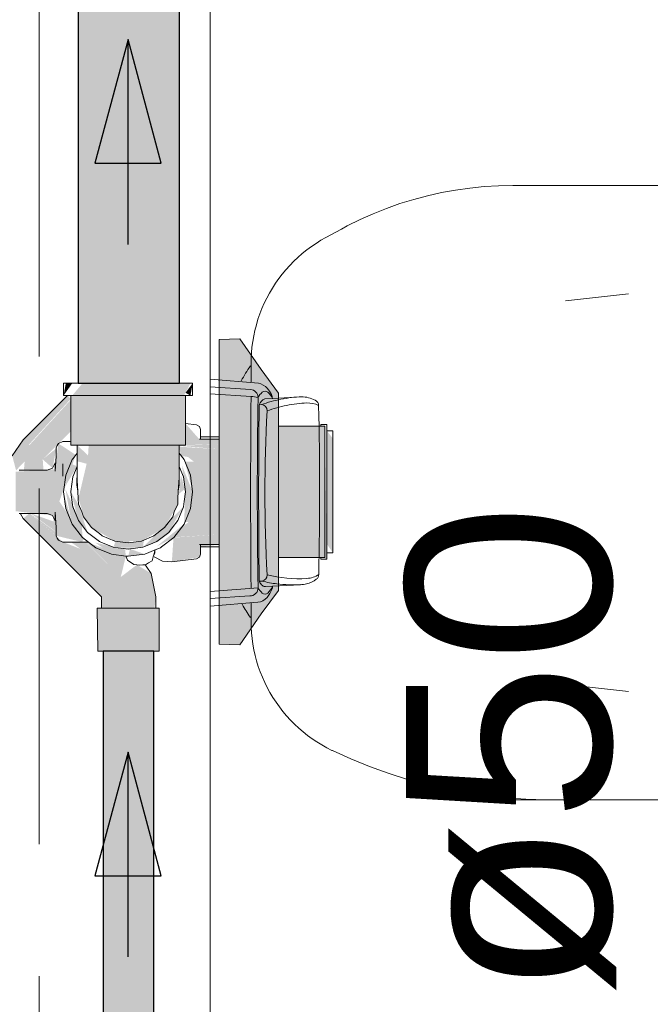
# Model space of a CAD drawing. Header units: millimetres. Extents: x 567 to 934, y -1 to 364.
# Tile 702 of 1056: x 781.113 to 781.729, y 107.803 to 108.765. Entities that reach past the tile are written whole.
import ezdxf

# ---------------------------------------------------------------- set-up
doc = ezdxf.new("R2010")
doc.units = ezdxf.units.MM
doc.header["$MEASUREMENT"] = 0
doc.linetypes.add('HIDDEN2', pattern=[0.47625, 0.3175, -0.15875])
doc.linetypes.add('NULL', pattern=[0])
for name, color, linetype, lineweight in [('A-WALL', 7, 'Continuous', 25), ('AF-Condutos', 140, 'Continuous', 25), ('AF-Conexões', 152, 'Continuous', 18), ('AF-Curva de transposição', 152, 'Continuous', 18), ('AF-Peça de utilização', 152, 'Continuous', 18), ('AF-Registro', 253, 'Continuous', 18), ('AF-Sentido conduto', 140, 'Continuous', 30), ('AF-Textos conduto', 7, 'Continuous', 9), ('DI-Detalhes', 1, 'HIDDEN2', 9), ('Peças hidrossanitárias', 7, 'Continuous', 13)]:
    doc.layers.add(name, color=color, linetype=linetype, lineweight=lineweight)
doc.styles.add('Arial', font='arial.ttf')

msp = doc.modelspace()

# ---------------------------------------------------------------- hatches: boundary and pattern name
at = {"layer": 'AF-Condutos', "linetype": 'Continuous'}
for points in [[(781.17008, 110.49212), (781.17008, 108.40948), (781.17854, 108.40948), (781.17854, 110.49212)], [(781.17854, 108.40948), (781.21376, 108.40948), (781.21376, 110.49212), (781.19399, 110.49212)], [(781.17854, 110.49212), (781.17854, 108.40948), (781.19399, 110.49212)], [(781.21376, 108.40948), (781.23444, 108.40948), (781.23444, 110.49212), (781.21376, 110.49212)], [(781.26899, 110.49212), (781.23444, 110.49212), (781.23444, 108.40948), (781.26899, 108.40948)], [(781.24399, 107.64767), (781.24399, 108.1478), (781.19453, 108.1478), (781.19453, 107.64767)]]:
    msp.add_hatch(color=151, dxfattribs=at).paths.add_polyline_path(points)
at = {"layer": 'AF-Conexões', "linetype": 'Continuous'}
for points in [[(781.15599, 108.39748), (781.16443, 108.40948), (781.15813, 108.40948)], [(781.27355, 108.40948), (781.17444, 108.40948), (781.16443, 108.39748), (781.26354, 108.39748)], [(781.27984, 108.40948), (781.27355, 108.40948), (781.26354, 108.39748), (781.27355, 108.39748)], [(781.27984, 108.39748), (781.28199, 108.40948), (781.27499, 108.40022)], [(781.16299, 108.34908), (781.27499, 108.34908), (781.27499, 108.39748), (781.16299, 108.39748)], [(781.17626, 108.27843), (781.18339, 108.26858), (781.20594, 108.25539), (781.23203, 108.25539), (781.25459, 108.26858), (781.26742, 108.29134), (781.2687, 108.34908), (781.18049, 108.34908), (781.17988, 108.33897), (781.16928, 108.34908), (781.16918, 108.33329), (781.17852, 108.33093), (781.17045, 108.29688)], [(781.16443, 108.33498), (781.15813, 108.31978), (781.15599, 108.30348)], [(781.16403, 108.33056), (781.15723, 108.30811), (781.16918, 108.3284)], [(781.27161, 108.32915), (781.27499, 108.30348), (781.27355, 108.27198), (781.28199, 108.30348)], [(781.2686, 108.30153), (781.27428, 108.30612), (781.27056, 108.32001)], [(781.17376, 108.27121), (781.15768, 108.3064), (781.16312, 108.27685), (781.17444, 108.25893)], [(781.15599, 108.30348), (781.15813, 108.28717), (781.16443, 108.27198)], [(781.17056, 108.29118), (781.16299, 108.30348), (781.17049, 108.27548), (781.17939, 108.26388)], [(781.23387, 108.24977), (781.24699, 108.25498), (781.27308, 108.28898)], [(781.25859, 108.26388), (781.27308, 108.28898), (781.24699, 108.25498)], [(781.23431, 108.25569), (781.22009, 108.2538), (781.21899, 108.28437), (781.20466, 108.24977), (781.23348, 108.24938)], [(781.26354, 108.25893), (781.27355, 108.27198), (781.24644, 108.24977)], [(781.21626, 108.24712), (781.18709, 108.25384), (781.20268, 108.24262), (781.21656, 108.2414)], [(781.2045, 108.24938), (781.21899, 108.24748), (781.23348, 108.24938)], [(781.22093, 108.24773), (781.21899, 108.24048), (781.2353, 108.24262)]]:
    msp.add_hatch(color=161, dxfattribs=at).paths.add_polyline_path(points)
at = {"layer": 'AF-Curva de transposição', "linetype": 'Continuous'}
for points in [[(781.11662, 108.35416), (781.10582, 108.33873), (781.11798, 108.33306), (781.11723, 108.32447), (781.13639, 108.32447), (781.1356, 108.33519), (781.16299, 108.37428), (781.16299, 108.39334), (781.12261, 108.34908)], [(781.15994, 108.39748), (781.11662, 108.35416), (781.12171, 108.34908), (781.16299, 108.39422)], [(781.16299, 108.37428), (781.1356, 108.33519), (781.16299, 108.36257)], [(781.14528, 108.32658), (781.14884, 108.34594), (781.1356, 108.33519)], [(781.10582, 108.33873), (781.1096, 108.32448), (781.11798, 108.33306)], [(781.11662, 108.27743), (781.19282, 108.20125), (781.12263, 108.28247)], [(781.24614, 108.20083), (781.24157, 108.22376), (781.22754, 108.23222), (781.21179, 108.22022), (781.15552, 108.25447), (781.16679, 108.23838), (781.12218, 108.28299), (781.19282, 108.20125), (781.19299, 108.1898), (781.24461, 108.1898)], [(781.16679, 108.23838), (781.15558, 108.25438), (781.1227, 108.28247)], [(781.14884, 108.26018), (781.14884, 108.264), (781.12292, 108.28247)], [(781.12388, 108.28247), (781.14777, 108.26507), (781.14848, 108.27368)], [(781.15583, 108.25428), (781.21179, 108.22022), (781.17253, 108.24772)], [(781.21179, 108.22022), (781.17754, 108.25447), (781.16289, 108.25447)], [(781.21682, 108.24076), (781.17786, 108.25447), (781.21179, 108.22022)], [(781.18937, 108.1478), (781.19109, 108.1478), (781.19763, 108.1898), (781.18879, 108.1898)], [(781.24919, 108.1478), (781.24034, 108.1898), (781.19763, 108.1898), (781.19109, 108.1478)], [(781.24919, 108.1478), (781.24919, 108.1898), (781.24034, 108.1898)]]:
    msp.add_hatch(color=161, dxfattribs=at).paths.add_polyline_path(points)
at = {"layer": 'AF-Peça de utilização', "linetype": 'Continuous'}
for points in [[(781.41299, 108.36315), (781.41299, 108.25252), (781.41899, 108.2438), (781.41899, 108.35544)], [(781.41016, 108.23919), (781.41299, 108.23784), (781.41118, 108.36139)]]:
    msp.add_hatch(color=161, dxfattribs=at).paths.add_polyline_path(points)
at = {"layer": 'AF-Registro', "linetype": 'Continuous'}
for points in [[(781.36579, 108.39992), (781.32796, 108.45301), (781.30779, 108.45213), (781.30779, 108.26137), (781.32796, 108.21974), (781.30779, 108.17903), (781.30779, 108.15483), (781.32796, 108.15394), (781.36579, 108.20704)], [(781.27499, 108.37016), (781.27499, 108.34908), (781.30779, 108.35006), (781.30779, 108.35497), (781.28856, 108.3548)], [(781.41118, 108.36776), (781.36579, 108.36776), (781.36579, 108.23919), (781.41118, 108.23919)], [(781.10922, 108.32315), (781.10913, 108.28457), (781.14528, 108.28036), (781.14884, 108.26052), (781.17407, 108.25447), (781.17602, 108.25771), (781.15187, 108.29419), (781.16791, 108.33951), (781.1509, 108.35073), (781.14777, 108.32556)], [(781.30779, 108.35006), (781.2687, 108.3484), (781.30779, 108.34514)], [(781.26871, 108.34755), (781.27077, 108.3386), (781.30779, 108.33226), (781.30779, 108.34514)], [(781.27751, 108.33744), (781.28334, 108.33283), (781.30779, 108.33226)], [(781.27435, 108.33304), (781.28199, 108.30347), (781.30779, 108.30347), (781.30779, 108.33226)], [(781.30779, 108.27468), (781.30779, 108.30347), (781.28199, 108.30347), (781.27435, 108.2739)], [(781.30779, 108.26181), (781.30779, 108.27468), (781.27076, 108.26835), (781.26365, 108.25908)], [(781.27076, 108.26835), (781.30779, 108.27468), (781.27811, 108.27399)], [(781.28862, 108.23962), (781.28977, 108.24977), (781.30779, 108.25197), (781.30779, 108.26181), (781.26333, 108.25877), (781.2617, 108.23516)], [(781.32796, 108.21974), (781.30779, 108.26137), (781.30779, 108.17903)]]:
    msp.add_hatch(color=254, dxfattribs=at).paths.add_polyline_path(points)

# ---------------------------------------------------------------- linework, layer by layer
at = {"layer": 'A-WALL', "color": 8, "lineweight": 5}
msp.add_line((781.29899, 107.38267), (781.29899, 109.28267), dxfattribs=at)
at = {"layer": 'AF-Condutos'}
for p, q in [((781.17008, 110.49212), (781.17008, 108.40948)), ((781.26899, 108.40948), (781.26899, 108.94833)), ((781.17008, 108.40948), (781.17194, 108.40948)), ((781.17194, 108.40948), (781.17854, 108.40948)), ((781.17854, 108.40948), (781.19399, 108.40948)), ((781.19399, 108.40948), (781.21376, 108.40948)), ((781.21376, 108.40948), (781.23444, 108.40948)), ((781.23444, 108.40948), (781.23793, 108.40948)), ((781.23793, 108.40948), (781.25244, 108.40948)), ((781.25244, 108.40948), (781.26467, 108.40948)), ((781.26467, 108.40948), (781.26899, 108.40948)), ((781.19453, 108.1478), (781.19453, 107.64767)), ((781.19876, 108.1478), (781.19453, 108.1478)), ((781.20649, 108.1478), (781.19876, 108.1478)), ((781.21638, 108.1478), (781.20649, 108.1478)), ((781.22671, 108.1478), (781.21638, 108.1478)), ((781.23572, 108.1478), (781.22671, 108.1478)), ((781.24183, 108.1478), (781.23572, 108.1478)), ((781.24399, 108.1478), (781.24183, 108.1478)), ((781.24399, 107.64767), (781.24399, 108.1478))]:
    msp.add_line(p, q, dxfattribs=at)
at = {"layer": 'AF-Conexões'}
for p, q in [((781.15599, 108.40948), (781.15599, 108.39748)), ((781.15813, 108.40948), (781.15599, 108.40948)), ((781.16443, 108.40948), (781.15813, 108.40948)), ((781.17008, 108.40948), (781.16443, 108.40948)), ((781.17194, 108.40948), (781.17008, 108.40948)), ((781.17444, 108.40948), (781.17194, 108.40948)), ((781.18749, 108.40948), (781.17444, 108.40948)), ((781.20268, 108.40948), (781.18749, 108.40948)), ((781.21899, 108.40948), (781.20268, 108.40948)), ((781.2353, 108.40948), (781.21899, 108.40948)), ((781.25049, 108.40948), (781.2353, 108.40948)), ((781.26354, 108.40948), (781.25049, 108.40948)), ((781.26899, 108.40948), (781.26354, 108.40948)), ((781.27355, 108.40948), (781.26899, 108.40948)), ((781.27984, 108.40948), (781.27355, 108.40948)), ((781.28199, 108.40948), (781.27984, 108.40948)), ((781.28199, 108.39748), (781.28199, 108.40948)), ((781.15599, 108.39748), (781.15813, 108.39748)), ((781.15813, 108.39748), (781.15994, 108.39748)), ((781.15994, 108.39748), (781.16299, 108.39748)), ((781.16299, 108.39748), (781.16443, 108.39748)), ((781.1649, 108.39748), (781.16299, 108.39748)), ((781.16299, 108.39748), (781.16299, 108.35247)), ((781.16443, 108.39748), (781.17444, 108.39748)), ((781.17049, 108.39748), (781.1649, 108.39748)), ((781.17939, 108.39748), (781.17049, 108.39748)), ((781.17444, 108.39748), (781.18749, 108.39748)), ((781.19099, 108.39748), (781.17939, 108.39748)), ((781.18749, 108.39748), (781.20268, 108.39748)), ((781.2045, 108.39748), (781.19099, 108.39748)), ((781.20268, 108.39748), (781.21899, 108.39748)), ((781.21899, 108.39748), (781.2045, 108.39748)), ((781.21899, 108.39748), (781.2353, 108.39748)), ((781.23348, 108.39748), (781.21899, 108.39748)), ((781.24699, 108.39748), (781.23348, 108.39748)), ((781.2353, 108.39748), (781.25049, 108.39748)), ((781.25859, 108.39748), (781.24699, 108.39748)), ((781.25049, 108.39748), (781.26354, 108.39748)), ((781.26749, 108.39748), (781.25859, 108.39748)), ((781.26354, 108.39748), (781.27355, 108.39748)), ((781.27308, 108.39748), (781.26749, 108.39748)), ((781.27499, 108.39748), (781.27308, 108.39748)), ((781.27355, 108.39748), (781.27499, 108.39748)), ((781.27499, 108.39748), (781.27984, 108.39748)), ((781.27499, 108.37016), (781.27499, 108.39748)), ((781.27984, 108.39748), (781.28199, 108.39748)), ((781.27499, 108.35718), (781.27499, 108.37016)), ((781.27499, 108.34908), (781.27499, 108.35718)), ((781.16299, 108.35247), (781.16299, 108.34908)), ((781.16299, 108.34908), (781.1649, 108.34908)), ((781.1649, 108.34908), (781.16928, 108.34908)), ((781.16925, 108.34404), (781.16923, 108.34123)), ((781.16928, 108.34908), (781.16925, 108.34404)), ((781.16928, 108.34908), (781.17049, 108.34908)), ((781.17292, 108.34908), (781.16928, 108.34908)), ((781.17049, 108.34908), (781.17525, 108.34908)), ((781.17525, 108.34908), (781.17292, 108.34908)), ((781.17525, 108.34908), (781.17581, 108.34908)), ((781.17581, 108.34908), (781.17525, 108.34908)), ((781.17581, 108.34908), (781.17939, 108.34908)), ((781.17778, 108.34908), (781.17581, 108.34908)), ((781.18049, 108.34908), (781.17778, 108.34908)), ((781.17939, 108.34908), (781.19099, 108.34908)), ((781.19134, 108.34908), (781.18049, 108.34908)), ((781.19099, 108.34908), (781.19771, 108.34908)), ((781.19894, 108.34908), (781.19134, 108.34908)), ((781.19771, 108.34908), (781.19894, 108.34908)), ((781.19894, 108.34908), (781.2045, 108.34908)), ((781.20455, 108.34908), (781.19894, 108.34908)), ((781.2045, 108.34908), (781.21899, 108.34908)), ((781.21899, 108.34908), (781.20455, 108.34908)), ((781.21899, 108.34908), (781.23348, 108.34908)), ((781.23343, 108.34908), (781.21899, 108.34908)), ((781.24664, 108.34908), (781.23343, 108.34908)), ((781.23348, 108.34908), (781.24699, 108.34908)), ((781.25749, 108.34908), (781.24664, 108.34908)), ((781.24699, 108.34908), (781.25859, 108.34908)), ((781.26217, 108.34908), (781.25749, 108.34908)), ((781.25859, 108.34908), (781.26217, 108.34908)), ((781.26217, 108.34908), (781.26273, 108.34908)), ((781.26273, 108.34908), (781.26217, 108.34908)), ((781.26273, 108.34908), (781.26749, 108.34908)), ((781.26506, 108.34908), (781.26273, 108.34908)), ((781.2687, 108.34908), (781.26506, 108.34908)), ((781.26749, 108.34908), (781.2687, 108.34908)), ((781.2687, 108.34908), (781.27308, 108.34908)), ((781.26873, 108.34404), (781.2687, 108.34908)), ((781.26875, 108.34123), (781.26873, 108.34404)), ((781.27308, 108.34908), (781.27499, 108.34908)), ((781.16443, 108.33498), (781.15813, 108.31978)), ((781.16529, 108.3361), (781.16443, 108.33498)), ((781.16923, 108.34123), (781.16529, 108.3361)), ((781.16923, 108.34123), (781.16918, 108.33329)), ((781.26882, 108.33103), (781.26875, 108.34123)), ((781.27355, 108.33498), (781.26875, 108.34123)), ((781.27984, 108.31978), (781.27355, 108.33498)), ((781.16918, 108.32832), (781.1649, 108.31797)), ((781.16918, 108.33329), (781.16916, 108.33103)), ((781.16916, 108.33103), (781.16917, 108.32976)), ((781.16917, 108.32976), (781.16918, 108.32832)), ((781.16918, 108.32832), (781.16928, 108.31434)), ((781.26869, 108.31434), (781.2688, 108.32832)), ((781.2688, 108.32832), (781.26882, 108.33103)), ((781.27308, 108.31797), (781.2688, 108.32832)), ((781.15813, 108.31978), (781.15599, 108.30348)), ((781.1649, 108.31797), (781.16303, 108.30382)), ((781.16908, 108.31702), (781.16901, 108.31002)), ((781.16997, 108.30403), (781.16908, 108.31702)), ((781.2689, 108.31702), (781.26801, 108.30403)), ((781.26896, 108.31002), (781.2689, 108.31702)), ((781.27499, 108.30348), (781.27308, 108.31797)), ((781.28022, 108.31688), (781.27984, 108.31978)), ((781.28199, 108.30348), (781.28022, 108.31688)), ((781.16901, 108.31002), (781.16997, 108.30403)), ((781.16928, 108.31434), (781.16997, 108.30403)), ((781.26801, 108.30403), (781.26869, 108.31434)), ((781.26801, 108.30403), (781.26896, 108.31002)), ((781.15599, 108.30348), (781.15813, 108.28717)), ((781.16303, 108.30382), (781.16299, 108.30348)), ((781.16299, 108.30348), (781.16303, 108.30313)), ((781.16303, 108.30313), (781.16465, 108.29088)), ((781.16997, 108.30403), (781.17035, 108.29676)), ((781.17035, 108.29676), (781.17055, 108.29134)), ((781.26742, 108.29134), (781.26763, 108.29676)), ((781.26763, 108.29676), (781.26801, 108.30403)), ((781.27375, 108.29404), (781.27499, 108.30348)), ((781.28022, 108.29006), (781.28199, 108.30348)), ((781.15813, 108.28717), (781.16443, 108.27198)), ((781.16465, 108.29088), (781.1649, 108.28898)), ((781.1649, 108.28898), (781.17049, 108.27548)), ((781.17055, 108.29134), (781.17395, 108.28403)), ((781.26403, 108.28403), (781.26742, 108.29134)), ((781.26749, 108.27548), (781.27308, 108.28898)), ((781.27308, 108.28898), (781.27375, 108.29404)), ((781.27355, 108.27198), (781.27984, 108.28717)), ((781.27984, 108.28717), (781.28022, 108.29006)), ((781.17395, 108.28403), (781.17546, 108.27911)), ((781.17546, 108.27911), (781.18339, 108.26858)), ((781.25459, 108.26858), (781.26251, 108.27911)), ((781.26251, 108.27911), (781.26403, 108.28403)), ((781.16443, 108.27198), (781.17444, 108.25893)), ((781.17049, 108.27548), (781.17939, 108.26388)), ((781.18339, 108.26858), (781.19094, 108.2627)), ((781.24419, 108.26048), (781.25459, 108.26858)), ((781.25859, 108.26388), (781.26207, 108.26841)), ((781.26207, 108.26841), (781.26749, 108.27548)), ((781.26354, 108.25893), (781.27355, 108.27198)), ((781.17444, 108.25893), (781.18025, 108.25447)), ((781.17939, 108.26388), (781.19099, 108.25498)), ((781.19094, 108.2627), (781.19379, 108.26048)), ((781.19379, 108.26048), (781.20594, 108.25539)), ((781.23203, 108.25539), (781.24419, 108.26048)), ((781.24699, 108.25498), (781.25859, 108.26388)), ((781.2516, 108.24977), (781.26354, 108.25893)), ((781.18025, 108.25447), (781.18749, 108.24892)), ((781.18749, 108.24892), (781.20268, 108.24262)), ((781.19099, 108.25498), (781.19221, 108.25447)), ((781.19221, 108.25447), (781.2045, 108.24938)), ((781.2045, 108.24938), (781.21899, 108.24748)), ((781.20594, 108.25539), (781.21899, 108.25365)), ((781.21899, 108.25365), (781.23203, 108.25539)), ((781.21899, 108.24748), (781.23348, 108.24938)), ((781.23348, 108.24938), (781.23442, 108.24977)), ((781.23442, 108.24977), (781.24318, 108.2534)), ((781.24318, 108.2534), (781.24699, 108.25498)), ((781.24524, 108.24674), (781.25049, 108.24892)), ((781.25049, 108.24892), (781.2516, 108.24977)), ((781.20268, 108.24262), (781.21682, 108.24076)), ((781.21682, 108.24076), (781.21899, 108.24048)), ((781.21899, 108.24048), (781.2353, 108.24262)), ((781.2353, 108.24262), (781.24524, 108.24674))]:
    msp.add_line(p, q, dxfattribs=at)
at = {"layer": 'AF-Curva de transposição'}
for p, q in [((781.15994, 108.39748), (781.11662, 108.35416)), ((781.11662, 108.35416), (781.10582, 108.33873)), ((781.11371, 108.28247), (781.11405, 108.28189)), ((781.11405, 108.28189), (781.11662, 108.27743)), ((781.11662, 108.27743), (781.19282, 108.20125)), ((781.23655, 108.23092), (781.23564, 108.23223)), ((781.24157, 108.22376), (781.23655, 108.23092)), ((781.24614, 108.20083), (781.24157, 108.22376)), ((781.19282, 108.20125), (781.19293, 108.20108)), ((781.19293, 108.20108), (781.19299, 108.20083)), ((781.19299, 108.20083), (781.19299, 108.1898)), ((781.24614, 108.1898), (781.24614, 108.20083)), ((781.19299, 108.1898), (781.18879, 108.1898)), ((781.18879, 108.1898), (781.18937, 108.1478)), ((781.19299, 108.1898), (781.19538, 108.1898)), ((781.19763, 108.1898), (781.19299, 108.1898)), ((781.19538, 108.1898), (781.20085, 108.1898)), ((781.21899, 108.1898), (781.19763, 108.1898)), ((781.20085, 108.1898), (781.21982, 108.1898)), ((781.24034, 108.1898), (781.21899, 108.1898)), ((781.21982, 108.1898), (781.23473, 108.1898)), ((781.23473, 108.1898), (781.24461, 108.1898)), ((781.24614, 108.1898), (781.24034, 108.1898)), ((781.24461, 108.1898), (781.24614, 108.1898)), ((781.24919, 108.1898), (781.24614, 108.1898)), ((781.24919, 108.1478), (781.24919, 108.1898)), ((781.18937, 108.1478), (781.19109, 108.1478)), ((781.19109, 108.1478), (781.19453, 108.1478)), ((781.19453, 108.1478), (781.20221, 108.1478)), ((781.20221, 108.1478), (781.21899, 108.1478)), ((781.21899, 108.1478), (781.24034, 108.1478)), ((781.24034, 108.1478), (781.24399, 108.1478)), ((781.24399, 108.1478), (781.24919, 108.1478))]:
    msp.add_line(p, q, dxfattribs=at)
at = {"layer": 'AF-Peça de utilização'}
for p, q in [((781.40699, 108.36911), (781.40699, 108.36776)), ((781.41118, 108.36911), (781.40699, 108.36911)), ((781.41299, 108.36911), (781.41118, 108.36911)), ((781.41299, 108.36776), (781.41299, 108.36911)), ((781.41299, 108.36315), (781.41299, 108.36776)), ((781.41899, 108.36315), (781.41299, 108.36315)), ((781.41299, 108.36063), (781.41299, 108.36315)), ((781.41899, 108.35544), (781.41899, 108.36315)), ((781.30414, 108.35718), (781.28977, 108.35718)), ((781.30779, 108.35718), (781.30414, 108.35718)), ((781.41299, 108.34227), (781.41299, 108.36063)), ((781.41899, 108.33874), (781.41899, 108.35544)), ((781.41299, 108.3172), (781.41299, 108.34227)), ((781.41899, 108.31595), (781.41899, 108.33874)), ((781.41299, 108.28975), (781.41299, 108.3172)), ((781.41899, 108.291), (781.41899, 108.31595)), ((781.41299, 108.26468), (781.41299, 108.28975)), ((781.41899, 108.26821), (781.41899, 108.291)), ((781.41899, 108.25151), (781.41899, 108.26821)), ((781.41299, 108.24632), (781.41299, 108.26468)), ((781.28977, 108.24977), (781.30416, 108.24977)), ((781.30416, 108.24977), (781.30779, 108.24977)), ((781.41899, 108.2438), (781.41899, 108.25151)), ((781.40699, 108.23919), (781.40699, 108.23784)), ((781.41299, 108.2438), (781.41299, 108.24632)), ((781.41299, 108.23919), (781.41299, 108.2438)), ((781.41299, 108.2438), (781.41899, 108.2438)), ((781.41299, 108.23784), (781.41299, 108.23919)), ((781.40699, 108.23784), (781.41118, 108.23784)), ((781.41118, 108.23784), (781.41299, 108.23784))]:
    msp.add_line(p, q, dxfattribs=at)
at = {"layer": 'AF-Registro'}
for p, q in [((781.32796, 108.45301), (781.30779, 108.45213)), ((781.30779, 108.45213), (781.30779, 108.44085)), ((781.34872, 108.42279), (781.32796, 108.45301)), ((781.30779, 108.44085), (781.30779, 108.43893)), ((781.30779, 108.43893), (781.30779, 108.43602)), ((781.30779, 108.43602), (781.30779, 108.43227)), ((781.30779, 108.43227), (781.30779, 108.42792)), ((781.30779, 108.42792), (781.30779, 108.35718)), ((781.36579, 108.39992), (781.34872, 108.42279)), ((781.36579, 108.39189), (781.36579, 108.39992)), ((781.36579, 108.38997), (781.36579, 108.39189)), ((781.36579, 108.38653), (781.36579, 108.38997)), ((781.36579, 108.36776), (781.36579, 108.38653)), ((781.2857, 108.36885), (781.27499, 108.37016)), ((781.28862, 108.36732), (781.2857, 108.36885)), ((781.28979, 108.36425), (781.28862, 108.36732)), ((781.28979, 108.36102), (781.28979, 108.36425)), ((781.36579, 108.36315), (781.36579, 108.36776)), ((781.36579, 108.36776), (781.36579, 108.36315)), ((781.36987, 108.36776), (781.36579, 108.36776)), ((781.36579, 108.34521), (781.36579, 108.36315)), ((781.36579, 108.36315), (781.36579, 108.30348)), ((781.37321, 108.36776), (781.36987, 108.36776)), ((781.37528, 108.36776), (781.37321, 108.36776)), ((781.38074, 108.36776), (781.37528, 108.36776)), ((781.38564, 108.36776), (781.38074, 108.36776)), ((781.39574, 108.36776), (781.38564, 108.36776)), ((781.40699, 108.36776), (781.39574, 108.36776)), ((781.41008, 108.36776), (781.40699, 108.36776)), ((781.41118, 108.36776), (781.41008, 108.36776)), ((781.41118, 108.36315), (781.41118, 108.36776)), ((781.41118, 108.30348), (781.41118, 108.36315)), ((781.30779, 108.35497), (781.28856, 108.3548)), ((781.28856, 108.3548), (781.28967, 108.35497)), ((781.28967, 108.35497), (781.28976, 108.35496)), ((781.28976, 108.35499), (781.28977, 108.35718)), ((781.28976, 108.35496), (781.28976, 108.35499)), ((781.28977, 108.35718), (781.28979, 108.36102)), ((781.30779, 108.35718), (781.30779, 108.35497)), ((781.30779, 108.35497), (781.30779, 108.34558)), ((781.30779, 108.35006), (781.30779, 108.35497)), ((781.14987, 108.34858), (781.14884, 108.34643)), ((781.14884, 108.34643), (781.14884, 108.34232)), ((781.1509, 108.35073), (781.14987, 108.34858)), ((781.15534, 108.35247), (781.1509, 108.35073)), ((781.16299, 108.35247), (781.15534, 108.35247)), ((781.30779, 108.34908), (781.30779, 108.35006)), ((781.30779, 108.34514), (781.30779, 108.34908)), ((781.30779, 108.34558), (781.30779, 108.32294)), ((781.30779, 108.33226), (781.30779, 108.34514)), ((781.36579, 108.30348), (781.36579, 108.34521)), ((781.14884, 108.33822), (781.14777, 108.32349)), ((781.14884, 108.34232), (781.14884, 108.33822)), ((781.14528, 108.32658), (781.13992, 108.32447)), ((781.14685, 108.32987), (781.14528, 108.32658)), ((781.14777, 108.33178), (781.14685, 108.32987)), ((781.14777, 108.32971), (781.14777, 108.33178)), ((781.14777, 108.32556), (781.14777, 108.32971)), ((781.14777, 108.32349), (781.14777, 108.32556)), ((781.15534, 108.33086), (781.15534, 108.31861)), ((781.15534, 108.32474), (781.15534, 108.33086)), ((781.15534, 108.31861), (781.15534, 108.32474)), ((781.30779, 108.31939), (781.30779, 108.33226)), ((781.13992, 108.32447), (781.11257, 108.32447)), ((781.30779, 108.32294), (781.30779, 108.284)), ((781.30779, 108.30347), (781.30779, 108.31939)), ((781.30779, 108.28756), (781.30779, 108.30347)), ((781.36579, 108.26195), (781.36579, 108.30348)), ((781.36579, 108.30348), (781.36579, 108.2438)), ((781.41118, 108.2438), (781.41118, 108.30348)), ((781.30779, 108.27468), (781.30779, 108.28756)), ((781.11257, 108.28247), (781.11371, 108.28247)), ((781.11371, 108.28247), (781.11608, 108.28247)), ((781.11608, 108.28247), (781.13992, 108.28247)), ((781.13992, 108.28247), (781.14192, 108.28168)), ((781.14192, 108.28168), (781.14528, 108.28036)), ((781.14528, 108.28036), (781.14777, 108.27517)), ((781.14777, 108.28346), (781.14884, 108.26872)), ((781.14777, 108.28138), (781.14777, 108.28346)), ((781.14777, 108.27748), (781.14777, 108.28138)), ((781.14777, 108.27517), (781.14777, 108.27748)), ((781.30779, 108.284), (781.30779, 108.26137)), ((781.14884, 108.26872), (781.14884, 108.26462)), ((781.30779, 108.26181), (781.30779, 108.27468)), ((781.14884, 108.26462), (781.14884, 108.26052)), ((781.14884, 108.26052), (781.14987, 108.25837)), ((781.14987, 108.25837), (781.1509, 108.25622)), ((781.30779, 108.25689), (781.30779, 108.26181)), ((781.30779, 108.26137), (781.30779, 108.25197)), ((781.36579, 108.2438), (781.36579, 108.26195)), ((781.1509, 108.25622), (781.15534, 108.25447)), ((781.15534, 108.25447), (781.17407, 108.25447)), ((781.17407, 108.25447), (781.18025, 108.25447)), ((781.28856, 108.25214), (781.30779, 108.25197)), ((781.28967, 108.25197), (781.28856, 108.25214)), ((781.28976, 108.25198), (781.28967, 108.25197)), ((781.28977, 108.24977), (781.28976, 108.25198)), ((781.28979, 108.24593), (781.28977, 108.24977)), ((781.30779, 108.25197), (781.30779, 108.25689)), ((781.30779, 108.25197), (781.30779, 108.24977)), ((781.30779, 108.24977), (781.30779, 108.17903)), ((781.21682, 108.24076), (781.21713, 108.23999)), ((781.21713, 108.23999), (781.21849, 108.23658)), ((781.24243, 108.23596), (781.24332, 108.23991)), ((781.24332, 108.23991), (781.24393, 108.24204)), ((781.24393, 108.24204), (781.2446, 108.2444)), ((781.24431, 108.24212), (781.24393, 108.24204)), ((781.24486, 108.24281), (781.24431, 108.24212)), ((781.24431, 108.24012), (781.2525, 108.23588)), ((781.2446, 108.2444), (781.24511, 108.24619)), ((781.24511, 108.24395), (781.24486, 108.24281)), ((781.24522, 108.24637), (781.24511, 108.24395)), ((781.24524, 108.24674), (781.24522, 108.24637)), ((781.2617, 108.23516), (781.2857, 108.23809)), ((781.2857, 108.23809), (781.28862, 108.23962)), ((781.28862, 108.23962), (781.28979, 108.2427)), ((781.28979, 108.2427), (781.28979, 108.24593)), ((781.36579, 108.23919), (781.36579, 108.2438)), ((781.36579, 108.2438), (781.36579, 108.23919)), ((781.36579, 108.22043), (781.36579, 108.23919)), ((781.36579, 108.23919), (781.36987, 108.23919)), ((781.36987, 108.23919), (781.37321, 108.23919)), ((781.37321, 108.23919), (781.37528, 108.23919)), ((781.37528, 108.23919), (781.38074, 108.23919)), ((781.38074, 108.23919), (781.38564, 108.23919)), ((781.38564, 108.23919), (781.39574, 108.23919)), ((781.39574, 108.23919), (781.40699, 108.23919)), ((781.40699, 108.23919), (781.41008, 108.23919)), ((781.41008, 108.23919), (781.41118, 108.23919)), ((781.41118, 108.23919), (781.41118, 108.2438)), ((781.21849, 108.23658), (781.2247, 108.23263)), ((781.2247, 108.23263), (781.22762, 108.23221)), ((781.22762, 108.23221), (781.23037, 108.23182)), ((781.23037, 108.23182), (781.23323, 108.23204)), ((781.23323, 108.23204), (781.23564, 108.23223)), ((781.23564, 108.23223), (781.23609, 108.23227)), ((781.23609, 108.23227), (781.239, 108.23397)), ((781.239, 108.23397), (781.24243, 108.23596)), ((781.2525, 108.23588), (781.2617, 108.23516)), ((781.36579, 108.21699), (781.36579, 108.22043)), ((781.36579, 108.21507), (781.36579, 108.21699)), ((781.36579, 108.20704), (781.36579, 108.21507)), ((781.34872, 108.18417), (781.36579, 108.20704)), ((781.32796, 108.15394), (781.34872, 108.18417)), ((781.30779, 108.17903), (781.30779, 108.17468)), ((781.30779, 108.17468), (781.30779, 108.17094)), ((781.30779, 108.17094), (781.30779, 108.16802)), ((781.30779, 108.16802), (781.30779, 108.1661)), ((781.30779, 108.1661), (781.30779, 108.15483)), ((781.30779, 108.15483), (781.32796, 108.15394))]:
    msp.add_line(p, q, dxfattribs=at)
at = {"layer": 'AF-Sentido conduto'}
for p, q in [((781.21899, 108.74515), (781.18664, 108.62441)), ((781.25134, 108.62441), (781.21899, 108.74515)), ((781.18664, 108.62441), (781.25134, 108.62441)), ((781.21899, 108.04923), (781.18664, 107.92849)), ((781.25134, 107.92849), (781.21899, 108.04923)), ((781.18664, 107.92849), (781.25134, 107.92849))]:
    msp.add_line(p, q, dxfattribs=at)
for points in [[(781.21899, 108.54515), (781.21899, 108.74515)], [(781.21899, 107.84923), (781.21899, 108.04923)]]:
    msp.add_lwpolyline(points, dxfattribs=at)
at = {"layer": 'DI-Detalhes'}
for points in [[(773.92222, 113.99174), (781.13231, 113.99174), (781.13231, 104.6097), (773.92222, 104.6097), (773.92222, 113.99174)], [(781.13231, 112.49791), (788.38617, 112.49791), (788.38617, 104.65541), (781.13231, 104.65541), (781.13231, 112.49791)]]:
    msp.add_lwpolyline(points, dxfattribs=at)
at = {"layer": 'Peças hidrossanitárias', "color": 8, "lineweight": 5}
for p, q in [((781.75858, 108.60267), (781.59451, 108.60267)), ((781.4273, 108.56015), (781.4121, 108.55188)), ((781.70747, 108.49695), (781.6461, 108.49013)), ((781.33899, 108.42889), (781.33899, 108.4109)), ((781.29899, 108.41363), (781.34618, 108.40957)), ((781.29899, 108.406), (781.33855, 108.40346)), ((781.33901, 108.3965), (781.29899, 108.39912)), ((781.36013, 108.39477), (781.35236, 108.39436)), ((781.35985, 108.39475), (781.3882, 108.39629)), ((781.34688, 108.38853), (781.34917, 108.38868)), ((781.29899, 108.20622), (781.34586, 108.20977)), ((781.34982, 108.21628), (781.34688, 108.21615)), ((781.36007, 108.21134), (781.35296, 108.21096)), ((781.38715, 108.2128), (781.35989, 108.21133)), ((781.29899, 108.19933), (781.33773, 108.20183)), ((781.34565, 108.19572), (781.29899, 108.19171)), ((781.33899, 108.19515), (781.33899, 108.17698)), ((781.6461, 108.11522), (781.70747, 108.10839)), ((781.63012, 108.00267), (781.59899, 108.00267)), ((781.63012, 108.00267), (781.75858, 108.00267))]:
    msp.add_line(p, q, dxfattribs=at)
for points in [[(781.59451, 108.60267), (781.58052, 108.60239), (781.56654, 108.60155), (781.55261, 108.60016), (781.53875, 108.5982), (781.52498, 108.5957), (781.51132, 108.59264), (781.49779, 108.58904), (781.48441, 108.5849), (781.47122, 108.58024), (781.45821, 108.57504), (781.44543, 108.56934), (781.43289, 108.56312), (781.4273, 108.56015)], [(781.59451, 108.60267), (781.58052, 108.60239), (781.56654, 108.60155), (781.55261, 108.60016), (781.53875, 108.5982), (781.52498, 108.5957), (781.51132, 108.59264), (781.49779, 108.58904), (781.48441, 108.5849), (781.47122, 108.58024), (781.45821, 108.57504), (781.44543, 108.56934), (781.43289, 108.56312), (781.4273, 108.56015)], [(781.4121, 108.55188), (781.40724, 108.54911), (781.40249, 108.54614), (781.39786, 108.54299), (781.39336, 108.53966), (781.389, 108.53614), (781.38479, 108.53246), (781.38072, 108.52861), (781.37681, 108.5246), (781.37307, 108.52044), (781.36949, 108.51613), (781.36609, 108.51168), (781.36287, 108.5071), (781.35983, 108.50239), (781.35699, 108.49757), (781.35434, 108.49264), (781.35189, 108.4876), (781.34965, 108.48247), (781.34761, 108.47725), (781.34578, 108.47196), (781.34416, 108.4666), (781.34276, 108.46118), (781.34158, 108.45571), (781.34062, 108.45019), (781.33988, 108.44464), (781.33936, 108.43906), (781.33906, 108.43347), (781.33899, 108.42889)], [(781.4121, 108.55188), (781.40724, 108.54911), (781.40249, 108.54614), (781.39786, 108.54299), (781.39336, 108.53966), (781.389, 108.53614), (781.38479, 108.53246), (781.38072, 108.52861), (781.37681, 108.5246), (781.37307, 108.52044), (781.36949, 108.51613), (781.36609, 108.51168), (781.36287, 108.5071), (781.35983, 108.50239), (781.35699, 108.49757), (781.35434, 108.49264), (781.35189, 108.4876), (781.34965, 108.48247), (781.34761, 108.47725), (781.34578, 108.47196), (781.34416, 108.4666), (781.34276, 108.46118), (781.34158, 108.45571), (781.34062, 108.45019), (781.33988, 108.44464), (781.33936, 108.43906), (781.33906, 108.43347), (781.33899, 108.42889)], [(781.33899, 108.17698), (781.3391, 108.17138), (781.33944, 108.16579), (781.34, 108.16022), (781.34078, 108.15468), (781.34178, 108.14917), (781.343, 108.1437), (781.34444, 108.13829), (781.3461, 108.13294), (781.34796, 108.12766), (781.35004, 108.12246), (781.35232, 108.11735), (781.35481, 108.11233), (781.35749, 108.10742), (781.36037, 108.10262), (781.36344, 108.09793), (781.3667, 108.09337), (781.37013, 108.08895), (781.37374, 108.08467), (781.37751, 108.08053), (781.38145, 108.07655), (781.38554, 108.07273), (781.38979, 108.06908), (781.39417, 108.0656), (781.3987, 108.0623), (781.40335, 108.05918), (781.40812, 108.05625), (781.413, 108.05351), (781.41799, 108.05097)], [(781.33899, 108.17698), (781.3391, 108.17138), (781.33944, 108.16579), (781.34, 108.16022), (781.34078, 108.15468), (781.34178, 108.14917), (781.343, 108.1437), (781.34444, 108.13829), (781.3461, 108.13294), (781.34796, 108.12766), (781.35004, 108.12246), (781.35232, 108.11735), (781.35481, 108.11233), (781.35749, 108.10742), (781.36037, 108.10262), (781.36344, 108.09793), (781.3667, 108.09337), (781.37013, 108.08895), (781.37374, 108.08467), (781.37751, 108.08053), (781.38145, 108.07655), (781.38554, 108.07273), (781.38979, 108.06908), (781.39417, 108.0656), (781.3987, 108.0623), (781.40335, 108.05918), (781.40812, 108.05625), (781.413, 108.05351), (781.41799, 108.05097), (781.41854, 108.05071)], [(781.41854, 108.05071), (781.43638, 108.0426), (781.45453, 108.03521), (781.47297, 108.02856), (781.49165, 108.02264), (781.51056, 108.01748), (781.52966, 108.01308), (781.54892, 108.00945), (781.56831, 108.00659), (781.58779, 108.0045), (781.60735, 108.0032), (781.62694, 108.00268), (781.63012, 108.00267)], [(781.41854, 108.05071), (781.43638, 108.0426), (781.45453, 108.03521), (781.47297, 108.02856), (781.49165, 108.02264), (781.51056, 108.01748), (781.52966, 108.01308), (781.54892, 108.00945), (781.56831, 108.00659), (781.58779, 108.0045), (781.60735, 108.0032), (781.62694, 108.00268), (781.63012, 108.00267)]]:
    msp.add_lwpolyline(points, dxfattribs=at)
for centre, radius, start, end in [((781.48841, 108.32362), 0.18191, 145.57039, 150.97444), ((781.33766, 108.39533), 0.00818, 1.8602, 83.75174), ((781.34319, 108.39451), 0.01536, 41.07522, 78.78554), ((781.35264, 108.3977), 0.00408, 49.0114, 130.9886), ((781.33265, 108.38532), 0.02935, 26.92478, 41.07522), ((791.52321, 108.30237), 10.18464, 179.470442, 180.523888), ((781.33929, 108.37248), 0.02403, 74.18342, 90.67275), ((787.07917, 108.30346), 5.73407, 179.079345, 180.936227), ((781.36189, 108.38705), 0.01819, 130.9886, 151.98452), ((781.35807, 108.38351), 0.01226, 117.75653, 155.84721), ((781.39985, 108.24003), 0.15705, 101.65576, 108.8284), ((781.34389, 108.38763), 0.01742, 24.10431, 49.0114), ((781.3502, 108.39423), 0.00966, 3.08292, 26.92478), ((781.39262, 108.27508), 0.12126, 91.88078, 101.65576), ((781.38776, 108.36548), 0.03081, 63.15699, 89.18556), ((781.39896, 108.38761), 0.00601, 1.37318, 63.15699), ((789.68344, 108.30236), 8.33701, 179.407811, 180.592505), ((781.34877, 108.38261), 0.00608, 0.43276, 86.29042), ((782.89878, 108.30267), 1.54624, 177.03809, 182.97775), ((781.40013, 108.25482), 0.13562, 101.22529, 109.61104), ((781.4, 108.25549), 0.13493, 92.77471, 101.22529), ((781.39456, 108.36768), 0.02261, 62.6002, 92.77471), ((777.83871, 108.30227), 3.56728, 358.7212, 1.37318), ((781.34863, 108.2224), 0.00624, 281.00445, 358.99555), ((781.38558, 108.34804), 0.12944, 256.17012, 273.49366), ((781.39206, 108.24182), 0.02302, 273.49366, 304.50634), ((781.39946, 108.22261), 0.00564, 305.44123, 0.46552), ((781.33804, 108.20964), 0.00782, 267.74931, 0.93623), ((781.36189, 108.21836), 0.01819, 208.18437, 229.0114), ((781.37499, 108.23404), 0.03332, 212.48389, 219.62146), ((781.35323, 108.21602), 0.00506, 219.62146, 266.94632), ((781.37759, 108.32612), 0.1133, 255.81342, 263.27226), ((781.34389, 108.21778), 0.01742, 310.9886, 338.29468), ((781.35353, 108.21062), 0.00641, 336.25907, 6.30265), ((781.38055, 108.35125), 0.1386, 263.27226, 272.72774), ((781.38531, 108.2467), 0.03395, 273.09892, 283.38351), ((781.38682, 108.24037), 0.02744, 283.38351, 305.44123), ((781.34452, 108.20882), 0.01315, 274.91195, 320.09731), ((781.35264, 108.20771), 0.00408, 229.0114, 310.9886), ((781.33062, 108.2207), 0.03144, 319.74093, 336.25907), ((781.48841, 108.28363), 0.18191, 209.66283, 214.43506), ((781.59899, 108.26267), 0.26, 253.38799, 270)]:
    msp.add_arc(centre, radius, start, end, dxfattribs=at)

# ---------------------------------------------------------------- texts
at = {"layer": 'AF-Textos conduto', "linetype": 'NULL', "insert": (781.69552, 108.05138), "char_height": 0.2, "width": 0.9628049, "attachment_point": 8, "rotation": 90.00021, "line_spacing_factor": 0.6, "style": 'Arial'}
msp.add_mtext('ø50', dxfattribs=at)

doc.saveas('drawing.dxf')
